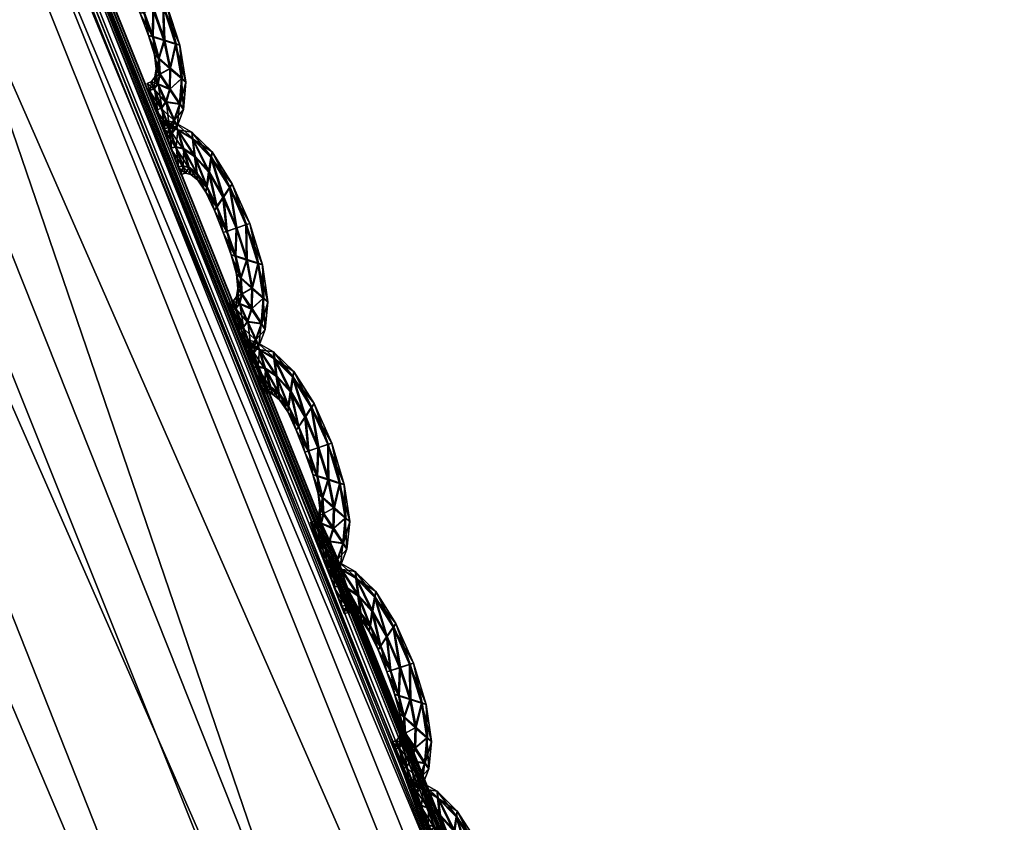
# Model space of a CAD drawing. Extents: x -7.4 to 7.4, y -11.5 to 9.8.
# Tile 446 of 469: x 6.601 to 6.846, y 4.803 to 5.002. Entities that reach past the tile are written whole.
import ezdxf

# ---------------------------------------------------------------- set-up
doc = ezdxf.new("R2010")
doc.units = 0
doc.header["$MEASUREMENT"] = 0
for name, color, linetype in [('A-FURN-3-ST', 150, 'Continuous'), ('A-FURN-3-ST-SEAM', 130, 'Continuous'), ('A-FURN-3-ST-SI', 160, 'Continuous')]:
    doc.layers.add(name, color=color, linetype=linetype)

msp = doc.modelspace()

# ---------------------------------------------------------------- meshes
at = {"layer": 'A-FURN-3-ST'}
mesh = msp.add_polyface(dxfattribs=at)
corners = [(5.54237, 6.88314, 1.00121), (5.99414, 6.19006, 1.00136), (5.78234, 6.18529, 0.61819), (5.34537, 6.87803, 0.61819), (6.39632, 5.42196, 1.00167), (6.17131, 5.41772, 0.61819), (6.74132, 4.55996, 1.00205), (6.50499, 4.5563, 0.61819), (7.02166, 3.58544, 1.00247), (6.77614, 3.58244, 0.61819), (7.22977, 2.47974, 1.00292), (6.97746, 2.47748, 0.61819), (1.9613, 4.55444, 0.55836), (1.95568, 5.41558, 0.55836), (2.64354, 5.41558, 0.55836), (2.68838, 4.55444, 0.55836), (1.94915, 6.18294, 0.55836), (2.59126, 6.18294, 0.55836), (2.53254, 6.87548, 0.55836), (1.98639, 2.47636, 0.55836), (1.96798, 3.58091, 0.55836), (2.72779, 3.58091, 0.55836), (2.77575, 2.47636, 0.55836), (5.63821, 5.41586, 0.56582), (5.28589, 6.18323, 0.56582), (4.78216, 5.41558, 0.55836), (4.50574, 6.18294, 0.55836), (5.94043, 4.55469, 0.56582), (5.01933, 4.55444, 0.55836), (4.89012, 6.87581, 0.56582), (4.19521, 6.87548, 0.55836), (6.18611, 3.58112, 0.56582), (5.21276, 3.58091, 0.55836), (6.36909, 2.47649, 0.56582), (5.36104, 2.47636, 0.55836), (3.92714, 3.58091, 0.55836), (3.81436, 4.55444, 0.55836), (4.02429, 2.47636, 0.55836), (3.67822, 5.41558, 0.55836), (3.5195, 6.18294, 0.55836), (3.34122, 6.87548, 0.55836)]
mesh.append_faces([[corners[k] for k in face] for face in [(0, 1, 2), (2, 3, 0), (1, 4, 5), (5, 2, 1), (4, 6, 7), (7, 5, 4), (6, 8, 9), (9, 7, 6), (8, 10, 11), (11, 9, 8), (2, 5, 23), (23, 24, 2), (24, 23, 25), (25, 26, 24), (23, 27, 28), (28, 25, 23), (5, 7, 27), (27, 23, 5), (29, 24, 26), (26, 30, 29), (3, 2, 24), (24, 29, 3), (7, 9, 31), (31, 27, 7), (27, 31, 32), (32, 28, 27), (31, 33, 34), (34, 32, 31), (9, 11, 33), (33, 31, 9), (28, 32, 35), (35, 36, 28), (32, 34, 37), (37, 35, 32), (26, 25, 38), (38, 39, 26), (25, 28, 36), (36, 38, 25), (30, 26, 39), (39, 40, 30)]])
mesh.append_faces([[corners[k] for k in face] for face in [(12, 13, 14), (14, 15, 12), (13, 16, 17), (17, 14, 13), (18, 17, 16), (19, 20, 21), (21, 22, 19), (20, 12, 15), (15, 21, 20), (21, 15, 36), (22, 21, 35), (14, 17, 39), (15, 14, 38), (17, 18, 40)]], dxfattribs={"vtx0": -1, "vtx1": -1, "vtx2": -1})
mesh.append_faces([[corners[k] for k in face] for face in [(36, 35, 21), (35, 37, 22), (39, 38, 14), (38, 36, 15), (40, 39, 17)]], dxfattribs={"vtx1": -1, "vtx2": -1})
mesh = msp.add_polyface(dxfattribs=at)
corners = [(6.45184, 5.42637, 17.6393), (6.79807, 4.56379, 17.6574), (6.79668, 4.56309, 17.65086), (6.45062, 5.42559, 17.63272), (6.45394, 5.42764, 17.65055), (6.8004, 4.56486, 17.66862), (7.07785, 3.58804, 17.67147), (7.0794, 3.58857, 17.67801), (6.9847, 3.54613, 17.73145), (6.7103, 4.51212, 17.71072), (6.67958, 4.4853, 17.80124), (7.00496, 3.55693, 17.71331), (6.72973, 4.52527, 17.69243), (6.37258, 5.36654, 17.69227), (6.34056, 5.33548, 17.78363), (6.39098, 5.38179, 17.67398), (6.75933, 4.54208, 17.69627), (6.41749, 5.40128, 17.67805), (6.78762, 4.55773, 17.69813), (6.44258, 5.41936, 17.68018), (7.03709, 3.57077, 17.71688), (7.06796, 3.58363, 17.71852), (6.79973, 4.56441, 17.68592), (6.45335, 5.42711, 17.66793), (7.08193, 3.58948, 17.66063), (6.8004, 4.56486, 17.64002), (6.79807, 4.56375, 17.64512), (7.0794, 3.58857, 17.66573), (5.7324, 4.35704, 18.28649), (6.31381, 4.37979, 18.18335), (5.98163, 5.21332, 18.16855), (5.97791, 3.41878, 18.30528), (7.08122, 3.58911, 17.70631), (7.08193, 3.58948, 17.68916), (6.45184, 5.42637, 17.62701), (6.45394, 5.42764, 17.62188), (6.58892, 4.43195, 17.99041), (6.24843, 5.27372, 17.97447), (6.58374, 3.43745, 18.20039), (6.95502, 3.52409, 17.82101)]
mesh.append_faces([[corners[k] for k in face] for face in [(0, 1, 2), (2, 3, 0), (4, 5, 1), (1, 0, 4), (6, 2, 1), (7, 1, 5), (8, 9, 10), (11, 12, 9), (9, 13, 14), (14, 10, 9), (12, 15, 13), (13, 9, 12), (16, 17, 15), (15, 12, 16), (18, 19, 17), (17, 16, 18), (20, 16, 12), (21, 18, 16), (22, 23, 19), (19, 18, 22), (5, 4, 23), (23, 22, 5), (24, 25, 26), (27, 26, 2), (28, 29, 30), (29, 28, 31), (32, 22, 18), (33, 5, 22), (34, 26, 25), (25, 35, 34), (3, 2, 26), (26, 34, 3), (29, 36, 37), (37, 30, 29), (37, 36, 10), (10, 14, 37), (36, 29, 38), (39, 10, 36)]])
at = {"layer": 'A-FURN-3-ST-SEAM'}
mesh = msp.add_polyface(dxfattribs=at)
corners = [(6.62767, 5.02239, 17.64447), (6.63253, 5.01506, 17.64466), (6.63095, 5.01263, 17.64599), (6.63443, 5.00505, 17.64614), (6.63321, 5.01601, 17.64127), (6.62719, 5.01877, 17.6458), (6.63206, 5.00422, 17.64489), (6.63684, 5.00591, 17.64489), (6.63779, 5.00624, 17.6415), (6.62794, 5.0238, 17.64108), (6.62284, 5.02693, 17.64432), (6.62945, 5.01024, 17.64473), (6.63431, 4.99813, 17.645), (6.63712, 4.99722, 17.64629), (6.63701, 5.006, 17.63815), (6.63269, 5.01514, 17.63793), (6.62351, 5.0226, 17.64569), (6.62676, 5.01519, 17.64466), (6.63123, 5.00398, 17.6415), (6.62893, 5.00938, 17.64139), (6.64001, 4.99636, 17.64504), (6.64112, 4.99607, 17.64169), (6.64017, 4.99644, 17.63831), (6.62782, 5.02248, 17.63774), (6.62268, 5.02857, 17.64089), (6.619, 5.02903, 17.6442), (6.62667, 5.01387, 17.64131), (6.63332, 4.9985, 17.64162), (6.63578, 4.99273, 17.64508), (6.63858, 4.99026, 17.64641), (6.63736, 4.99734, 17.63702), (6.63463, 5.00517, 17.63686), (6.63119, 5.01275, 17.63671), (6.62054, 5.02441, 17.64561), (6.62422, 5.01832, 17.64454), (6.62458, 5.01675, 17.64124), (6.6296, 5.01032, 17.638), (6.63221, 5.00435, 17.63815), (6.62691, 5.01527, 17.63789), (6.64148, 4.98783, 17.64519), (6.64262, 4.98692, 17.64184), (6.64164, 4.98791, 17.63846), (6.63882, 4.99038, 17.63713), (6.62739, 5.01889, 17.63656), (6.623, 5.02697, 17.63758), (6.61848, 5.03076, 17.64078), (6.61674, 5.02956, 17.64417), (6.62438, 5.0184, 17.63781), (6.63447, 4.99821, 17.63827), (6.63479, 4.99372, 17.64169), (6.63609, 4.98882, 17.64515), (6.63851, 4.98511, 17.64649), (6.63594, 4.99286, 17.63834), (6.61611, 5.03134, 17.64074), (6.61864, 5.02483, 17.64557), (6.62212, 5.01984, 17.64451), (6.6228, 5.01815, 17.6412), (6.62228, 5.01992, 17.63777), (6.62375, 5.02272, 17.63644), (6.641, 4.98144, 17.64527), (6.64199, 4.98012, 17.64196), (6.64116, 4.98152, 17.63854), (6.63871, 4.98523, 17.6372), (6.63622, 4.98894, 17.63842), (6.61916, 5.02907, 17.63747), (6.6169, 5.0296, 17.63743), (6.61484, 5.03109, 17.64074), (6.61548, 5.02927, 17.64417), (6.62074, 5.0245, 17.63637), (6.63522, 4.99026, 17.64173), (6.63554, 4.98638, 17.64515), (6.63752, 4.98193, 17.64652), (6.61564, 5.02936, 17.63743), (6.61745, 5.02458, 17.64557), (6.62062, 5.02017, 17.64447), (6.62141, 5.01844, 17.64116), (6.62078, 5.02025, 17.63774), (6.63958, 4.97749, 17.64534), (6.64041, 4.97588, 17.642), (6.63974, 4.97757, 17.63861), (6.63776, 4.98206, 17.63724), (6.6357, 4.98651, 17.63842), (6.63487, 4.98812, 17.64177), (6.61888, 5.02495, 17.63633), (6.61765, 5.02466, 17.63633), (6.63463, 4.98523, 17.64519), (6.63641, 4.98045, 17.64652), (6.61947, 5.01988, 17.64447), (6.6203, 5.01815, 17.64116), (6.61963, 5.01996, 17.63774), (6.63404, 4.98704, 17.64177), (6.63827, 4.97572, 17.64534), (6.63902, 4.97398, 17.64203), (6.63843, 4.9758, 17.63861), (6.63665, 4.98058, 17.63728), (6.63479, 4.98531, 17.63846), (6.63297, 4.98659, 17.64177), (6.63356, 4.98474, 17.64519), (6.6353, 4.97992, 17.64652), (6.63372, 4.98482, 17.63846), (6.63712, 4.97514, 17.64534), (6.63787, 4.97341, 17.64203), (6.63728, 4.97522, 17.63861), (6.63554, 4.98004, 17.63728)]
mesh.append_faces([[corners[k] for k in face] for face in [(2, 1, 0), (1, 2, 3), (0, 1, 4), (0, 5, 2), (6, 3, 2), (3, 7, 1), (8, 4, 1), (4, 9, 0), (5, 0, 10), (11, 2, 5), (3, 6, 12), (2, 11, 6), (7, 3, 13), (1, 7, 8), (4, 8, 14), (9, 4, 15), (10, 0, 9), (10, 16, 5), (5, 17, 11), (12, 6, 18), (12, 13, 3), (6, 11, 19), (13, 20, 7), (21, 8, 7), (22, 14, 8), (14, 15, 4), (15, 23, 9), (9, 24, 10), (16, 10, 25), (17, 5, 16), (11, 17, 26), (19, 18, 6), (18, 27, 12), (13, 12, 28), (26, 19, 11), (20, 13, 29), (7, 20, 21), (8, 21, 22), (14, 22, 30), (15, 14, 31), (23, 15, 32), (24, 9, 23), (25, 10, 24), (25, 33, 16), (16, 34, 17), (35, 26, 17), (18, 19, 36), (27, 18, 37), (28, 12, 27), (28, 29, 13), (19, 26, 38), (29, 39, 20), (40, 21, 20), (41, 22, 21), (42, 30, 22), (30, 31, 14), (31, 32, 15), (32, 43, 23), (23, 44, 24), (24, 45, 25), (33, 25, 46), (34, 16, 33), (17, 34, 35), (26, 35, 47), (38, 36, 19), (36, 37, 18), (37, 48, 27), (27, 49, 28), (29, 28, 50), (47, 38, 26), (39, 29, 51), (20, 39, 40), (21, 40, 41), (22, 41, 42), (30, 42, 52), (31, 30, 48), (32, 31, 37), (43, 32, 36), (44, 23, 43), (45, 24, 44), (25, 45, 53), (53, 46, 25), (46, 54, 33), (33, 55, 34), (56, 35, 34), (57, 47, 35), (36, 38, 43), (37, 36, 32), (48, 37, 31), (49, 27, 48), (50, 28, 49), (50, 51, 29), (38, 47, 58), (51, 59, 39), (60, 40, 39), (61, 41, 40), (62, 42, 41), (63, 52, 42), (52, 48, 30), (43, 58, 44), (44, 64, 45), (65, 53, 45), (46, 53, 66), (54, 46, 67), (55, 33, 54), (34, 55, 56), (35, 56, 57), (47, 57, 68), (58, 43, 38), (48, 52, 49), (49, 69, 50), (51, 50, 70), (68, 58, 47), (59, 51, 71), (39, 59, 60), (40, 60, 61), (41, 61, 62), (42, 62, 63), (52, 63, 69), (64, 44, 58), (45, 64, 65), (53, 65, 72), (72, 66, 53), (66, 67, 46), (67, 73, 54), (54, 74, 55), (56, 55, 74), (57, 56, 75), (68, 57, 76), (69, 49, 52), (70, 50, 69), (70, 71, 51), (58, 68, 64), (71, 77, 59), (78, 60, 59), (79, 61, 60), (80, 62, 61), (81, 63, 62), (82, 69, 63), (83, 65, 64), (84, 72, 65), (74, 54, 73), (74, 75, 56), (75, 76, 57), (76, 83, 68), (69, 82, 70), (71, 70, 85), (64, 68, 83), (77, 71, 86), (59, 77, 78), (60, 78, 79), (61, 79, 80), (62, 80, 81), (63, 81, 82), (65, 83, 84), (73, 87, 74), (75, 74, 87), (76, 75, 88), (83, 76, 89), (70, 82, 90), (90, 85, 70), (85, 86, 71), (86, 91, 77), (78, 77, 91), (79, 78, 92), (80, 79, 93), (81, 80, 94), (82, 81, 95), (89, 84, 83), (87, 88, 75), (88, 89, 76), (95, 90, 82), (85, 90, 96), (86, 85, 97), (91, 86, 98), (91, 92, 78), (92, 93, 79), (93, 94, 80), (94, 95, 81), (90, 95, 99), (99, 96, 90), (96, 97, 85), (97, 98, 86), (98, 100, 91), (92, 91, 100), (93, 92, 101), (94, 93, 102), (95, 94, 103), (103, 99, 95), (100, 101, 92), (101, 102, 93), (102, 103, 94)]])
mesh = msp.add_polyface(dxfattribs=at)
corners = [(6.6488, 4.96826, 17.64561), (6.65343, 4.96076, 17.6458), (6.65181, 4.95833, 17.64713), (6.65505, 4.95067, 17.64728), (6.6541, 4.96171, 17.64241), (6.64821, 4.96459, 17.64698), (6.65268, 4.94988, 17.64603), (6.6575, 4.95153, 17.64603), (6.65849, 4.95186, 17.64264), (6.64911, 4.96966, 17.64222), (6.64421, 4.97287, 17.64546), (6.65022, 4.95594, 17.64591), (6.65481, 4.9437, 17.64614), (6.65762, 4.94275, 17.64744), (6.65766, 4.95161, 17.6393), (6.65358, 4.96084, 17.63907), (6.64472, 4.9685, 17.64683), (6.64769, 4.96096, 17.6458), (6.65188, 4.94959, 17.64268), (6.64971, 4.95507, 17.64257), (6.66047, 4.94189, 17.64622), (6.66162, 4.9416, 17.64287), (6.66063, 4.94197, 17.63949), (6.64899, 4.9683, 17.63888), (6.64409, 4.97452, 17.64203), (6.64049, 4.97506, 17.64534), (6.64757, 4.95965, 17.64245), (6.65382, 4.94407, 17.64276), (6.65616, 4.93826, 17.64625), (6.65897, 4.93575, 17.64755), (6.65782, 4.94288, 17.63819), (6.65529, 4.95079, 17.63804), (6.65204, 4.95845, 17.63785), (6.64183, 4.97036, 17.64675), (6.64528, 4.96414, 17.64569), (6.64555, 4.96257, 17.64237), (6.65038, 4.95602, 17.63918), (6.65283, 4.94997, 17.6393), (6.64785, 4.96105, 17.63907), (6.66182, 4.93328, 17.64637), (6.66296, 4.93241, 17.64302), (6.66198, 4.9334, 17.63964), (6.65916, 4.93587, 17.63831), (6.64844, 4.96467, 17.6377), (6.64436, 4.97291, 17.63872), (6.64005, 4.97683, 17.64192), (6.63831, 4.97559, 17.6453), (6.64543, 4.96422, 17.63895), (6.65497, 4.94378, 17.63941), (6.65517, 4.93925, 17.64283), (6.6564, 4.93435, 17.64629), (6.65881, 4.9306, 17.64762), (6.65632, 4.93834, 17.63949), (6.63771, 4.97744, 17.64188), (6.64001, 4.97081, 17.64671), (6.64326, 4.9657, 17.64565), (6.64385, 4.96397, 17.64234), (6.64341, 4.96579, 17.63892), (6.64492, 4.96859, 17.63758), (6.6613, 4.92693, 17.64645), (6.66229, 4.92557, 17.6431), (6.66146, 4.92701, 17.63972), (6.65905, 4.93076, 17.63838), (6.65655, 4.93443, 17.63956), (6.64064, 4.9751, 17.63861), (6.63847, 4.97567, 17.63857), (6.63645, 4.9772, 17.64184), (6.63704, 4.97535, 17.64527), (6.64207, 4.97044, 17.63751), (6.65553, 4.93575, 17.64291), (6.65584, 4.93192, 17.64633), (6.65782, 4.92743, 17.64766), (6.6372, 4.97543, 17.63854), (6.63879, 4.97056, 17.64671), (6.64175, 4.96603, 17.64561), (6.64251, 4.9643, 17.6423), (6.64191, 4.96612, 17.63888), (6.65988, 4.92298, 17.64649), (6.66071, 4.92137, 17.64317), (6.66004, 4.9231, 17.63975), (6.65802, 4.92755, 17.63842), (6.656, 4.932, 17.6396), (6.65517, 4.93361, 17.64295), (6.64021, 4.9709, 17.63747), (6.63902, 4.97065, 17.63747), (6.65493, 4.93072, 17.64633), (6.65671, 4.92594, 17.6477), (6.64061, 4.96579, 17.64561), (6.64136, 4.96401, 17.6423), (6.64076, 4.96587, 17.63888), (6.6543, 4.93258, 17.64295), (6.65853, 4.92121, 17.64652), (6.65932, 4.91948, 17.64317), (6.65869, 4.92133, 17.63979), (6.65691, 4.92611, 17.63842), (6.65509, 4.93085, 17.6396), (6.65327, 4.93209, 17.64295), (6.65382, 4.93023, 17.64633), (6.65561, 4.92545, 17.6477), (6.65398, 4.93035, 17.6396), (6.65743, 4.92067, 17.64652), (6.65818, 4.9189, 17.64317), (6.65758, 4.92075, 17.63979), (6.6558, 4.92557, 17.63842)]
mesh.append_faces([[corners[k] for k in face] for face in [(2, 1, 0), (1, 2, 3), (0, 1, 4), (0, 5, 2), (6, 3, 2), (3, 7, 1), (8, 4, 1), (4, 9, 0), (5, 0, 10), (11, 2, 5), (3, 6, 12), (2, 11, 6), (7, 3, 13), (1, 7, 8), (4, 8, 14), (9, 4, 15), (10, 0, 9), (10, 16, 5), (5, 17, 11), (12, 6, 18), (12, 13, 3), (6, 11, 19), (13, 20, 7), (21, 8, 7), (22, 14, 8), (14, 15, 4), (15, 23, 9), (9, 24, 10), (16, 10, 25), (17, 5, 16), (11, 17, 26), (19, 18, 6), (18, 27, 12), (13, 12, 28), (26, 19, 11), (20, 13, 29), (7, 20, 21), (8, 21, 22), (14, 22, 30), (15, 14, 31), (23, 15, 32), (24, 9, 23), (25, 10, 24), (25, 33, 16), (16, 34, 17), (35, 26, 17), (18, 19, 36), (27, 18, 37), (28, 12, 27), (28, 29, 13), (19, 26, 38), (29, 39, 20), (40, 21, 20), (41, 22, 21), (42, 30, 22), (30, 31, 14), (31, 32, 15), (32, 43, 23), (23, 44, 24), (24, 45, 25), (33, 25, 46), (34, 16, 33), (17, 34, 35), (26, 35, 47), (38, 36, 19), (36, 37, 18), (37, 48, 27), (27, 49, 28), (29, 28, 50), (47, 38, 26), (39, 29, 51), (20, 39, 40), (21, 40, 41), (22, 41, 42), (30, 42, 52), (31, 30, 48), (32, 31, 37), (43, 32, 36), (44, 23, 43), (45, 24, 44), (25, 45, 53), (53, 46, 25), (46, 54, 33), (33, 55, 34), (56, 35, 34), (57, 47, 35), (36, 38, 43), (37, 36, 32), (48, 37, 31), (49, 27, 48), (50, 28, 49), (50, 51, 29), (38, 47, 58), (51, 59, 39), (60, 40, 39), (61, 41, 40), (62, 42, 41), (63, 52, 42), (52, 48, 30), (43, 58, 44), (44, 64, 45), (65, 53, 45), (46, 53, 66), (54, 46, 67), (55, 33, 54), (34, 55, 56), (35, 56, 57), (47, 57, 68), (58, 43, 38), (48, 52, 49), (49, 69, 50), (51, 50, 70), (68, 58, 47), (59, 51, 71), (39, 59, 60), (40, 60, 61), (41, 61, 62), (42, 62, 63), (52, 63, 69), (64, 44, 58), (45, 64, 65), (53, 65, 72), (72, 66, 53), (66, 67, 46), (67, 73, 54), (54, 74, 55), (56, 55, 74), (57, 56, 75), (68, 57, 76), (69, 49, 52), (70, 50, 69), (70, 71, 51), (58, 68, 64), (71, 77, 59), (78, 60, 59), (79, 61, 60), (80, 62, 61), (81, 63, 62), (82, 69, 63), (83, 65, 64), (84, 72, 65), (74, 54, 73), (74, 75, 56), (75, 76, 57), (76, 83, 68), (69, 82, 70), (71, 70, 85), (64, 68, 83), (77, 71, 86), (59, 77, 78), (60, 78, 79), (61, 79, 80), (62, 80, 81), (63, 81, 82), (65, 83, 84), (73, 87, 74), (75, 74, 87), (76, 75, 88), (83, 76, 89), (70, 82, 90), (90, 85, 70), (85, 86, 71), (86, 91, 77), (78, 77, 91), (79, 78, 92), (80, 79, 93), (81, 80, 94), (82, 81, 95), (89, 84, 83), (87, 88, 75), (88, 89, 76), (95, 90, 82), (85, 90, 96), (86, 85, 97), (91, 86, 98), (91, 92, 78), (92, 93, 79), (93, 94, 80), (94, 95, 81), (90, 95, 99), (99, 96, 90), (96, 97, 85), (97, 98, 86), (98, 100, 91), (92, 91, 100), (93, 92, 101), (94, 93, 102), (95, 94, 103), (103, 99, 95), (100, 101, 92), (101, 102, 93), (102, 103, 94)]])
mesh = msp.add_polyface(dxfattribs=at)
corners = [(6.6691, 4.91371, 17.64679), (6.67373, 4.90621, 17.64698), (6.67211, 4.90382, 17.64827), (6.67535, 4.89615, 17.64846), (6.67444, 4.90716, 17.64359), (6.66851, 4.91004, 17.64812), (6.67298, 4.89537, 17.64721), (6.6778, 4.89698, 17.64721), (6.6788, 4.89731, 17.64382), (6.66941, 4.91511, 17.64336), (6.66447, 4.91832, 17.6466), (6.67052, 4.90143, 17.64705), (6.67511, 4.88915, 17.64732), (6.67788, 4.88824, 17.64862), (6.67796, 4.89706, 17.64044), (6.67389, 4.90629, 17.64025), (6.66498, 4.91395, 17.64801), (6.66799, 4.90646, 17.64694), (6.67215, 4.89508, 17.64382), (6.67001, 4.90056, 17.64371), (6.68077, 4.88734, 17.64736), (6.68192, 4.88705, 17.64401), (6.68093, 4.88742, 17.64063), (6.66925, 4.91379, 17.64006), (6.66435, 4.92001, 17.64321), (6.66075, 4.92055, 17.64649), (6.66787, 4.90514, 17.64363), (6.67412, 4.88956, 17.64394), (6.67642, 4.88375, 17.6474), (6.67923, 4.88124, 17.64873), (6.67812, 4.88837, 17.63933), (6.67559, 4.89628, 17.63918), (6.67234, 4.90394, 17.63903), (6.66209, 4.91585, 17.64793), (6.66558, 4.90963, 17.64686), (6.66585, 4.90806, 17.64356), (6.67068, 4.90151, 17.64032), (6.67313, 4.89546, 17.64048), (6.66815, 4.90654, 17.64021), (6.68212, 4.87877, 17.64751), (6.68327, 4.87786, 17.64417), (6.68228, 4.87885, 17.64078), (6.67947, 4.88137, 17.63945), (6.66874, 4.91016, 17.63888), (6.66467, 4.9184, 17.63987), (6.66031, 4.92232, 17.64306), (6.65857, 4.92112, 17.64645), (6.66573, 4.90971, 17.64013), (6.67527, 4.88927, 17.64059), (6.67543, 4.88474, 17.64401), (6.67666, 4.87984, 17.64747), (6.67911, 4.87609, 17.6488), (6.67658, 4.88384, 17.64066), (6.65802, 4.92294, 17.64302), (6.66027, 4.9163, 17.64789), (6.66352, 4.91119, 17.64679), (6.66411, 4.9095, 17.64348), (6.66368, 4.91128, 17.64006), (6.66522, 4.91408, 17.63872), (6.6816, 4.87242, 17.64762), (6.68259, 4.87106, 17.64428), (6.68176, 4.87251, 17.64089), (6.67931, 4.87621, 17.63952), (6.67682, 4.87992, 17.64074), (6.66091, 4.92059, 17.63975), (6.65873, 4.92116, 17.63972), (6.65671, 4.92269, 17.64302), (6.65731, 4.92088, 17.64645), (6.66233, 4.91593, 17.63865), (6.67583, 4.88124, 17.64409), (6.6761, 4.87741, 17.64751), (6.67808, 4.87292, 17.64884), (6.65746, 4.92096, 17.63972), (6.65905, 4.91606, 17.64789), (6.66206, 4.91156, 17.64679), (6.66277, 4.90979, 17.64348), (6.66221, 4.91165, 17.64006), (6.68014, 4.86847, 17.64766), (6.68097, 4.86686, 17.64432), (6.6803, 4.86859, 17.64093), (6.67832, 4.87304, 17.6396), (6.67626, 4.87749, 17.64078), (6.67543, 4.8791, 17.64409), (6.66051, 4.91643, 17.63861), (6.65928, 4.91618, 17.63861), (6.67519, 4.87626, 17.64751), (6.67698, 4.87148, 17.64884), (6.66087, 4.91128, 17.64679), (6.66162, 4.90955, 17.64348), (6.66106, 4.91136, 17.64006), (6.6746, 4.87807, 17.64412), (6.67883, 4.86674, 17.64766), (6.67958, 4.86501, 17.64435), (6.67899, 4.86682, 17.64093), (6.67721, 4.8716, 17.6396), (6.67535, 4.87634, 17.64078), (6.67353, 4.87762, 17.64412), (6.67412, 4.87576, 17.64751), (6.67587, 4.87094, 17.64884), (6.67428, 4.87584, 17.64078), (6.67769, 4.86616, 17.64766), (6.67844, 4.86443, 17.64435), (6.67785, 4.86629, 17.64093), (6.6761, 4.87106, 17.6396)]
mesh.append_faces([[corners[k] for k in face] for face in [(2, 1, 0), (1, 2, 3), (0, 1, 4), (0, 5, 2), (6, 3, 2), (3, 7, 1), (8, 4, 1), (4, 9, 0), (5, 0, 10), (11, 2, 5), (3, 6, 12), (2, 11, 6), (7, 3, 13), (1, 7, 8), (4, 8, 14), (9, 4, 15), (10, 0, 9), (10, 16, 5), (5, 17, 11), (12, 6, 18), (12, 13, 3), (6, 11, 19), (13, 20, 7), (21, 8, 7), (22, 14, 8), (14, 15, 4), (15, 23, 9), (9, 24, 10), (16, 10, 25), (17, 5, 16), (11, 17, 26), (19, 18, 6), (18, 27, 12), (13, 12, 28), (26, 19, 11), (20, 13, 29), (7, 20, 21), (8, 21, 22), (14, 22, 30), (15, 14, 31), (23, 15, 32), (24, 9, 23), (25, 10, 24), (25, 33, 16), (16, 34, 17), (35, 26, 17), (18, 19, 36), (27, 18, 37), (28, 12, 27), (28, 29, 13), (19, 26, 38), (29, 39, 20), (40, 21, 20), (41, 22, 21), (42, 30, 22), (30, 31, 14), (31, 32, 15), (32, 43, 23), (23, 44, 24), (24, 45, 25), (33, 25, 46), (34, 16, 33), (17, 34, 35), (26, 35, 47), (38, 36, 19), (36, 37, 18), (37, 48, 27), (27, 49, 28), (29, 28, 50), (47, 38, 26), (39, 29, 51), (20, 39, 40), (21, 40, 41), (22, 41, 42), (30, 42, 52), (31, 30, 48), (32, 31, 37), (43, 32, 36), (44, 23, 43), (45, 24, 44), (25, 45, 53), (53, 46, 25), (46, 54, 33), (33, 55, 34), (56, 35, 34), (57, 47, 35), (36, 38, 43), (37, 36, 32), (48, 37, 31), (49, 27, 48), (50, 28, 49), (50, 51, 29), (38, 47, 58), (51, 59, 39), (60, 40, 39), (61, 41, 40), (62, 42, 41), (63, 52, 42), (52, 48, 30), (43, 58, 44), (44, 64, 45), (65, 53, 45), (46, 53, 66), (54, 46, 67), (55, 33, 54), (34, 55, 56), (35, 56, 57), (47, 57, 68), (58, 43, 38), (48, 52, 49), (49, 69, 50), (51, 50, 70), (68, 58, 47), (59, 51, 71), (39, 59, 60), (40, 60, 61), (41, 61, 62), (42, 62, 63), (52, 63, 69), (64, 44, 58), (45, 64, 65), (53, 65, 72), (72, 66, 53), (66, 67, 46), (67, 73, 54), (54, 74, 55), (56, 55, 74), (57, 56, 75), (68, 57, 76), (69, 49, 52), (70, 50, 69), (70, 71, 51), (58, 68, 64), (71, 77, 59), (78, 60, 59), (79, 61, 60), (80, 62, 61), (81, 63, 62), (82, 69, 63), (83, 65, 64), (84, 72, 65), (74, 54, 73), (74, 75, 56), (75, 76, 57), (76, 83, 68), (69, 82, 70), (71, 70, 85), (64, 68, 83), (77, 71, 86), (59, 77, 78), (60, 78, 79), (61, 79, 80), (62, 80, 81), (63, 81, 82), (65, 83, 84), (73, 87, 74), (75, 74, 87), (76, 75, 88), (83, 76, 89), (70, 82, 90), (90, 85, 70), (85, 86, 71), (86, 91, 77), (78, 77, 91), (79, 78, 92), (80, 79, 93), (81, 80, 94), (82, 81, 95), (89, 84, 83), (87, 88, 75), (88, 89, 76), (95, 90, 82), (85, 90, 96), (86, 85, 97), (91, 86, 98), (91, 92, 78), (92, 93, 79), (93, 94, 80), (94, 95, 81), (90, 95, 99), (99, 96, 90), (96, 97, 85), (97, 98, 86), (98, 100, 91), (92, 91, 100), (93, 92, 101), (94, 93, 102), (95, 94, 103), (103, 99, 95), (100, 101, 92), (101, 102, 93), (102, 103, 94)]])
mesh = msp.add_polyface(dxfattribs=at)
corners = [(6.6894, 4.85916, 17.64793), (6.69403, 4.8517, 17.64816), (6.69241, 4.84927, 17.64945), (6.69565, 4.84161, 17.6496), (6.69474, 4.85261, 17.64477), (6.6888, 4.85553, 17.6493), (6.69328, 4.84082, 17.64835), (6.69811, 4.84243, 17.64835), (6.6991, 4.84276, 17.645), (6.68972, 4.86056, 17.64454), (6.68477, 4.86381, 17.64778), (6.69082, 4.84692, 17.64823), (6.69537, 4.83464, 17.64846), (6.69819, 4.8337, 17.64975), (6.69826, 4.84251, 17.64162), (6.69419, 4.85174, 17.64143), (6.68528, 4.85944, 17.64914), (6.68825, 4.85191, 17.64812), (6.69245, 4.84058, 17.645), (6.69031, 4.84606, 17.64489), (6.70107, 4.83279, 17.64854), (6.70222, 4.8325, 17.64519), (6.70123, 4.83287, 17.6418), (6.68956, 4.85924, 17.6412), (6.68465, 4.86546, 17.64435), (6.68105, 4.86604, 17.64766), (6.68813, 4.85063, 17.64477), (6.69439, 4.83506, 17.64508), (6.69672, 4.82925, 17.64857), (6.69953, 4.82673, 17.64987), (6.69842, 4.83382, 17.64051), (6.69589, 4.84173, 17.64036), (6.6926, 4.84939, 17.64021), (6.68239, 4.86134, 17.64907), (6.68584, 4.85512, 17.64804), (6.68612, 4.85355, 17.6447), (6.69098, 4.84701, 17.6415), (6.69344, 4.84091, 17.64162), (6.68845, 4.85199, 17.64139), (6.70242, 4.82422, 17.64869), (6.70356, 4.82331, 17.64534), (6.70258, 4.8243, 17.64196), (6.69977, 4.82686, 17.64063), (6.68905, 4.85566, 17.64002), (6.68493, 4.86389, 17.64105), (6.68061, 4.86781, 17.64424), (6.67883, 4.86661, 17.64762), (6.686, 4.8552, 17.64131), (6.69553, 4.83473, 17.64173), (6.69573, 4.83023, 17.64519), (6.69696, 4.82533, 17.64862), (6.69937, 4.82158, 17.64994), (6.69688, 4.82933, 17.64184), (6.67828, 4.86843, 17.6442), (6.68053, 4.86184, 17.64903), (6.68382, 4.85669, 17.64797), (6.68441, 4.855, 17.64466), (6.68398, 4.85677, 17.64124), (6.68552, 4.85957, 17.6399), (6.70186, 4.81788, 17.64876), (6.70289, 4.81656, 17.64542), (6.70202, 4.818, 17.64203), (6.69961, 4.82171, 17.6407), (6.69712, 4.82541, 17.64188), (6.68121, 4.86608, 17.64093), (6.67903, 4.8667, 17.64089), (6.67701, 4.86822, 17.6442), (6.67761, 4.86641, 17.64762), (6.68263, 4.86146, 17.63983), (6.69613, 4.82677, 17.64523), (6.6964, 4.8229, 17.64865), (6.69838, 4.81841, 17.65002), (6.67777, 4.86645, 17.64089), (6.67935, 4.86159, 17.64903), (6.68232, 4.85706, 17.64793), (6.68307, 4.85533, 17.64462), (6.68247, 4.85714, 17.6412), (6.70044, 4.81396, 17.64884), (6.70127, 4.81235, 17.6455), (6.7006, 4.81408, 17.64207), (6.69862, 4.81853, 17.64074), (6.69656, 4.82298, 17.64192), (6.69573, 4.82463, 17.64527), (6.68077, 4.86192, 17.63979), (6.67958, 4.86167, 17.63979), (6.69545, 4.82175, 17.64865), (6.69727, 4.81697, 17.65002), (6.68117, 4.85681, 17.64793), (6.68192, 4.85504, 17.64462), (6.68133, 4.85689, 17.6412), (6.69486, 4.82356, 17.64527), (6.6991, 4.81223, 17.64884), (6.69985, 4.8105, 17.6455), (6.69925, 4.81235, 17.64211), (6.69747, 4.81709, 17.64078), (6.69565, 4.82183, 17.64192), (6.69379, 4.82311, 17.64527), (6.69439, 4.8213, 17.64865), (6.69617, 4.81647, 17.65002), (6.69454, 4.82138, 17.64192), (6.69795, 4.81169, 17.64884), (6.6987, 4.80992, 17.6455), (6.69811, 4.81178, 17.64211), (6.69637, 4.8166, 17.64078)]
mesh.append_faces([[corners[k] for k in face] for face in [(2, 1, 0), (1, 2, 3), (0, 1, 4), (0, 5, 2), (6, 3, 2), (3, 7, 1), (8, 4, 1), (4, 9, 0), (5, 0, 10), (11, 2, 5), (3, 6, 12), (2, 11, 6), (7, 3, 13), (1, 7, 8), (4, 8, 14), (9, 4, 15), (10, 0, 9), (10, 16, 5), (5, 17, 11), (12, 6, 18), (12, 13, 3), (6, 11, 19), (13, 20, 7), (21, 8, 7), (22, 14, 8), (14, 15, 4), (15, 23, 9), (9, 24, 10), (16, 10, 25), (17, 5, 16), (11, 17, 26), (19, 18, 6), (18, 27, 12), (13, 12, 28), (26, 19, 11), (20, 13, 29), (7, 20, 21), (8, 21, 22), (14, 22, 30), (15, 14, 31), (23, 15, 32), (24, 9, 23), (25, 10, 24), (25, 33, 16), (16, 34, 17), (35, 26, 17), (18, 19, 36), (27, 18, 37), (28, 12, 27), (28, 29, 13), (19, 26, 38), (29, 39, 20), (40, 21, 20), (41, 22, 21), (42, 30, 22), (30, 31, 14), (31, 32, 15), (32, 43, 23), (23, 44, 24), (24, 45, 25), (33, 25, 46), (34, 16, 33), (17, 34, 35), (26, 35, 47), (38, 36, 19), (36, 37, 18), (37, 48, 27), (27, 49, 28), (29, 28, 50), (47, 38, 26), (39, 29, 51), (20, 39, 40), (21, 40, 41), (22, 41, 42), (30, 42, 52), (31, 30, 48), (32, 31, 37), (43, 32, 36), (44, 23, 43), (45, 24, 44), (25, 45, 53), (53, 46, 25), (46, 54, 33), (33, 55, 34), (56, 35, 34), (57, 47, 35), (36, 38, 43), (37, 36, 32), (48, 37, 31), (49, 27, 48), (50, 28, 49), (50, 51, 29), (38, 47, 58), (51, 59, 39), (60, 40, 39), (61, 41, 40), (62, 42, 41), (63, 52, 42), (52, 48, 30), (43, 58, 44), (44, 64, 45), (65, 53, 45), (46, 53, 66), (54, 46, 67), (55, 33, 54), (34, 55, 56), (35, 56, 57), (47, 57, 68), (58, 43, 38), (48, 52, 49), (49, 69, 50), (51, 50, 70), (68, 58, 47), (59, 51, 71), (39, 59, 60), (40, 60, 61), (41, 61, 62), (42, 62, 63), (52, 63, 69), (64, 44, 58), (45, 64, 65), (53, 65, 72), (72, 66, 53), (66, 67, 46), (67, 73, 54), (54, 74, 55), (56, 55, 74), (57, 56, 75), (68, 57, 76), (69, 49, 52), (70, 50, 69), (70, 71, 51), (58, 68, 64), (71, 77, 59), (78, 60, 59), (79, 61, 60), (80, 62, 61), (81, 63, 62), (82, 69, 63), (83, 65, 64), (84, 72, 65), (74, 54, 73), (74, 75, 56), (75, 76, 57), (76, 83, 68), (69, 82, 70), (71, 70, 85), (64, 68, 83), (77, 71, 86), (59, 77, 78), (60, 78, 79), (61, 79, 80), (62, 80, 81), (63, 81, 82), (65, 83, 84), (73, 87, 74), (75, 74, 87), (76, 75, 88), (83, 76, 89), (70, 82, 90), (90, 85, 70), (85, 86, 71), (86, 91, 77), (78, 77, 91), (79, 78, 92), (80, 79, 93), (81, 80, 94), (82, 81, 95), (89, 84, 83), (87, 88, 75), (88, 89, 76), (95, 90, 82), (85, 90, 96), (86, 85, 97), (91, 86, 98), (91, 92, 78), (92, 93, 79), (93, 94, 80), (94, 95, 81), (90, 95, 99), (99, 96, 90), (96, 97, 85), (97, 98, 86), (98, 100, 91), (92, 91, 100), (93, 92, 101), (94, 93, 102), (95, 94, 103), (103, 99, 95), (100, 101, 92), (101, 102, 93), (102, 103, 94)]])
mesh = msp.add_polyface(dxfattribs=at)
corners = [(6.7097, 4.80465, 17.64911), (6.71433, 4.79715, 17.6493), (6.71271, 4.79476, 17.65063), (6.71595, 4.78706, 17.65078), (6.71505, 4.79806, 17.64591), (6.70911, 4.80102, 17.65044), (6.71354, 4.78631, 17.64953), (6.71841, 4.78788, 17.64953), (6.7194, 4.78821, 17.64614), (6.70998, 4.80601, 17.64572), (6.70507, 4.80931, 17.64896), (6.71109, 4.79241, 17.64941), (6.71568, 4.78014, 17.64964), (6.71849, 4.77919, 17.65094), (6.71856, 4.78796, 17.64279), (6.71449, 4.79719, 17.64257), (6.70559, 4.80494, 17.65032), (6.70855, 4.7974, 17.64926), (6.71275, 4.78607, 17.64614), (6.71057, 4.79155, 17.64603), (6.72137, 4.77824, 17.64972), (6.72252, 4.77791, 17.64633), (6.72153, 4.77832, 17.64299), (6.70986, 4.80469, 17.64237), (6.70495, 4.81095, 17.64553), (6.70131, 4.81153, 17.64884), (6.70844, 4.79608, 17.64595), (6.71469, 4.78055, 17.64625), (6.71702, 4.77474, 17.64972), (6.71983, 4.77218, 17.65105), (6.71872, 4.77927, 17.64165), (6.71619, 4.78718, 17.64154), (6.71291, 4.79484, 17.64135), (6.70266, 4.80687, 17.65025), (6.70614, 4.80061, 17.64918), (6.70642, 4.79904, 17.64587), (6.71128, 4.79245, 17.64268), (6.71374, 4.7864, 17.64279), (6.70871, 4.79748, 17.64253), (6.72272, 4.76967, 17.64983), (6.72387, 4.7688, 17.64649), (6.72288, 4.76979, 17.6431), (6.72007, 4.77231, 17.6418), (6.70934, 4.80111, 17.6412), (6.70523, 4.80935, 17.64219), (6.70088, 4.8133, 17.64542), (6.69914, 4.81215, 17.64876), (6.7063, 4.8007, 17.64245), (6.71584, 4.78022, 17.64291), (6.71603, 4.77573, 17.64633), (6.71722, 4.77082, 17.64979), (6.71967, 4.76707, 17.65112), (6.71718, 4.77482, 17.64299), (6.69854, 4.81396, 17.64534), (6.70084, 4.80733, 17.65021), (6.70408, 4.80222, 17.64914), (6.70467, 4.80049, 17.64584), (6.70424, 4.80226, 17.64241), (6.70578, 4.80506, 17.64108), (6.72216, 4.76336, 17.64994), (6.72316, 4.76201, 17.6466), (6.72232, 4.76345, 17.64321), (6.71991, 4.7672, 17.64188), (6.71742, 4.77091, 17.64306), (6.70151, 4.81161, 17.64211), (6.69929, 4.81219, 17.64203), (6.69727, 4.81376, 17.64534), (6.69787, 4.8119, 17.64876), (6.70289, 4.80696, 17.64097), (6.71639, 4.77226, 17.64641), (6.71667, 4.76839, 17.64983), (6.71864, 4.7639, 17.65116), (6.69803, 4.81198, 17.64203), (6.69961, 4.80712, 17.65021), (6.70262, 4.80259, 17.64911), (6.70333, 4.80082, 17.6458), (6.70277, 4.80263, 17.64237), (6.7207, 4.75949, 17.64998), (6.72153, 4.75784, 17.64664), (6.72086, 4.75958, 17.64325), (6.71888, 4.76402, 17.64192), (6.71682, 4.76847, 17.6431), (6.71599, 4.77012, 17.64641), (6.70107, 4.80741, 17.64093), (6.69985, 4.8072, 17.64093), (6.71576, 4.76724, 17.64983), (6.71754, 4.7625, 17.6512), (6.70143, 4.80234, 17.64911), (6.70218, 4.80057, 17.6458), (6.70159, 4.80238, 17.64237), (6.71516, 4.76909, 17.64645), (6.7194, 4.75776, 17.65002), (6.72015, 4.75603, 17.64667), (6.71956, 4.75784, 17.64329), (6.71777, 4.76262, 17.64192), (6.71592, 4.76736, 17.6431), (6.71409, 4.76864, 17.64645), (6.71469, 4.76679, 17.64983), (6.71643, 4.76197, 17.6512), (6.71484, 4.76687, 17.6431), (6.71825, 4.75719, 17.65002), (6.719, 4.75546, 17.64667), (6.71841, 4.75731, 17.64329), (6.71663, 4.76209, 17.64192)]
mesh.append_faces([[corners[k] for k in face] for face in [(2, 1, 0), (1, 2, 3), (0, 1, 4), (0, 5, 2), (6, 3, 2), (3, 7, 1), (8, 4, 1), (4, 9, 0), (5, 0, 10), (11, 2, 5), (3, 6, 12), (2, 11, 6), (7, 3, 13), (1, 7, 8), (4, 8, 14), (9, 4, 15), (10, 0, 9), (10, 16, 5), (5, 17, 11), (12, 6, 18), (12, 13, 3), (6, 11, 19), (13, 20, 7), (21, 8, 7), (22, 14, 8), (14, 15, 4), (15, 23, 9), (9, 24, 10), (16, 10, 25), (17, 5, 16), (11, 17, 26), (19, 18, 6), (18, 27, 12), (13, 12, 28), (26, 19, 11), (20, 13, 29), (7, 20, 21), (8, 21, 22), (14, 22, 30), (15, 14, 31), (23, 15, 32), (24, 9, 23), (25, 10, 24), (25, 33, 16), (16, 34, 17), (35, 26, 17), (18, 19, 36), (27, 18, 37), (28, 12, 27), (28, 29, 13), (19, 26, 38), (29, 39, 20), (40, 21, 20), (41, 22, 21), (42, 30, 22), (30, 31, 14), (31, 32, 15), (32, 43, 23), (23, 44, 24), (24, 45, 25), (33, 25, 46), (34, 16, 33), (17, 34, 35), (26, 35, 47), (38, 36, 19), (36, 37, 18), (37, 48, 27), (27, 49, 28), (29, 28, 50), (47, 38, 26), (39, 29, 51), (20, 39, 40), (21, 40, 41), (22, 41, 42), (30, 42, 52), (31, 30, 48), (32, 31, 37), (43, 32, 36), (44, 23, 43), (45, 24, 44), (25, 45, 53), (53, 46, 25), (46, 54, 33), (33, 55, 34), (56, 35, 34), (57, 47, 35), (36, 38, 43), (37, 36, 32), (48, 37, 31), (49, 27, 48), (50, 28, 49), (50, 51, 29), (38, 47, 58), (51, 59, 39), (60, 40, 39), (61, 41, 40), (62, 42, 41), (63, 52, 42), (52, 48, 30), (43, 58, 44), (44, 64, 45), (65, 53, 45), (46, 53, 66), (54, 46, 67), (55, 33, 54), (34, 55, 56), (35, 56, 57), (47, 57, 68), (58, 43, 38), (48, 52, 49), (49, 69, 50), (51, 50, 70), (68, 58, 47), (59, 51, 71), (39, 59, 60), (40, 60, 61), (41, 61, 62), (42, 62, 63), (52, 63, 69), (64, 44, 58), (45, 64, 65), (53, 65, 72), (72, 66, 53), (66, 67, 46), (67, 73, 54), (54, 74, 55), (56, 55, 74), (57, 56, 75), (68, 57, 76), (69, 49, 52), (70, 50, 69), (70, 71, 51), (58, 68, 64), (71, 77, 59), (78, 60, 59), (79, 61, 60), (80, 62, 61), (81, 63, 62), (82, 69, 63), (83, 65, 64), (84, 72, 65), (74, 54, 73), (74, 75, 56), (75, 76, 57), (76, 83, 68), (69, 82, 70), (71, 70, 85), (64, 68, 83), (77, 71, 86), (59, 77, 78), (60, 78, 79), (61, 79, 80), (62, 80, 81), (63, 81, 82), (65, 83, 84), (73, 87, 74), (75, 74, 87), (76, 75, 88), (83, 76, 89), (70, 82, 90), (90, 85, 70), (85, 86, 71), (86, 91, 77), (78, 77, 91), (79, 78, 92), (80, 79, 93), (81, 80, 94), (82, 81, 95), (89, 84, 83), (87, 88, 75), (88, 89, 76), (95, 90, 82), (85, 90, 96), (86, 85, 97), (91, 86, 98), (91, 92, 78), (92, 93, 79), (93, 94, 80), (94, 95, 81), (90, 95, 99), (99, 96, 90), (96, 97, 85), (97, 98, 86), (98, 100, 91), (92, 91, 100), (93, 92, 101), (94, 93, 102), (95, 94, 103), (103, 99, 95), (100, 101, 92), (101, 102, 93), (102, 103, 94)]])
at = {"layer": 'A-FURN-3-ST-SI'}
mesh = msp.add_polyface(dxfattribs=at)
corners = [(6.45394, 5.42764, 17.62188), (6.8004, 4.56486, 17.64002), (6.80151, 4.5654, 17.37185), (6.45489, 5.42822, 17.35409), (6.80167, 4.56548, 11.48407), (6.45504, 5.42835, 11.46894), (7.08193, 3.58948, 17.66063), (7.29095, 2.48279, 17.68338), (7.29222, 2.48312, 17.4143), (7.08311, 3.58989, 17.39201), (7.08331, 3.58998, 11.50123), (7.29238, 2.48316, 11.5202), (7.4168, 1.23713, 17.43647), (7.41549, 1.23692, 17.70604), (7.4261, -0.11318, 17.71734), (7.417, 1.23713, 11.53907), (7.4276, -0.11309, 11.5485), (6.80044, 4.56524, 7.24937), (6.45382, 5.42806, 7.24032), (6.79186, 4.56363, 2.97067), (6.44523, 5.42621, 2.96767), (7.29115, 2.48304, 7.27105), (7.08208, 3.58977, 7.25968), (7.0735, 3.58845, 2.97413), (7.2826, 2.48205, 2.9779), (7.41577, 1.23705, 7.28239), (7.40718, 1.23643, 2.9817), (6.74132, 4.55996, 1.00205), (6.39632, 5.42196, 1.00167), (7.22977, 2.47974, 1.00292), (7.02166, 3.58544, 1.00247), (7.35379, 1.23499, 1.00342)]
mesh.append_faces([[corners[k] for k in face] for face in [(0, 1, 2), (2, 3, 0), (3, 2, 4), (4, 5, 3), (6, 7, 8), (8, 9, 6), (1, 6, 9), (9, 2, 1), (2, 9, 10), (10, 4, 2), (9, 8, 11), (11, 10, 9), (12, 13, 14), (7, 13, 12), (12, 8, 7), (8, 12, 15), (15, 11, 8), (16, 15, 12), (5, 4, 17), (17, 18, 5), (17, 19, 20), (20, 18, 17), (10, 11, 21), (21, 22, 10), (4, 10, 22), (22, 17, 4), (22, 23, 19), (19, 17, 22), (21, 24, 23), (23, 22, 21), (25, 15, 16), (11, 15, 25), (25, 21, 11), (25, 26, 24), (24, 21, 25), (20, 19, 27), (27, 28, 20), (24, 29, 30), (30, 23, 24), (19, 23, 30), (30, 27, 19), (26, 31, 29), (29, 24, 26)]])

doc.saveas('drawing.dxf')
